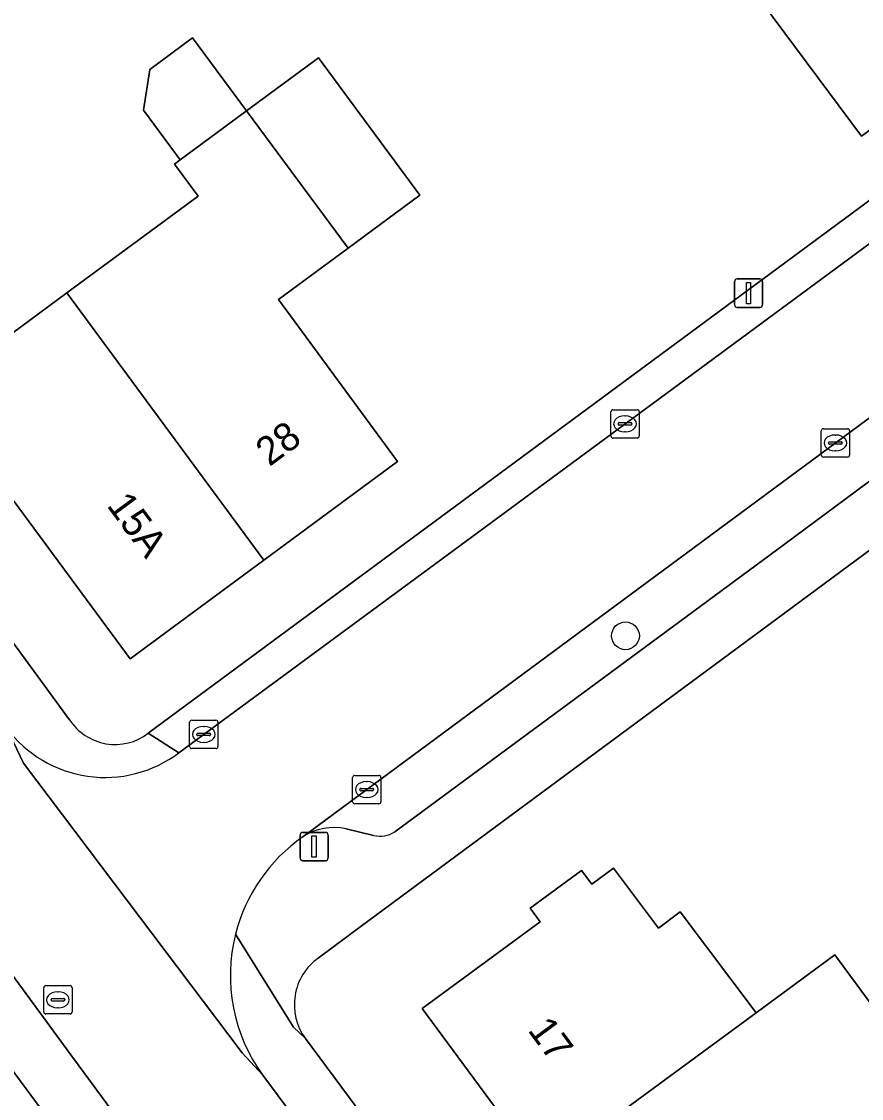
# Model space of a CAD drawing. Extents: x 163426 to 164192, y 380329 to 381641.
# Drawn here: x 163703.91 to 163733.49, y 381346.46 to 381384.4 of the extents above; entities that cross this region are included whole.
import ezdxf

# ---------------------------------------------------------------- set-up
doc = ezdxf.new("R2010")
doc.units = 0
for name, color, linetype in [('IMGEO_Boom', 7, 'Continuous'), ('IMGEO_Erf', 7, 'Continuous'), ('IMGEO_Kolk', 7, 'Continuous'), ('IMGEO_Lichtmast', 7, 'Continuous'), ('IMGEO_Muur', 7, 'Continuous'), ('IMGEO_Pand', 7, 'Continuous'), ('IMGEO_Pand_nummerreeks', 7, 'Continuous'), ('IMGEO_Parkeervlak_open', 7, 'Continuous'), ('IMGEO_Rijbaan_lokaal_open', 7, 'Continuous'), ('IMGEO_Rioolput', 7, 'Continuous'), ('IMGEO_Voetpad_open', 7, 'Continuous')]:
    doc.layers.add(name, color=color, linetype=linetype)

msp = doc.modelspace()

# ---------------------------------------------------------------- linework, layer by layer
at = {"layer": 'IMGEO_Boom'}
msp.add_circle((163725.179, 381362.758), 0.489, dxfattribs=at)
at = {"layer": 'IMGEO_Erf'}
msp.add_lwpolyline([(163726.52, 381389.74), (163730.808, 381392.923), (163735.91, 381396.71), (163739.402, 381392.014), (163742.9, 381387.31), (163733.49, 381380.36), (163730.005, 381385.05)], close=True, dxfattribs=at)
for points in [[(163708.373, 381359.322), (163747.579, 381388.314)], [(163687.724, 381383.879), (163690.407, 381380.294), (163697.504, 381370.828), (163700.101, 381372.744), (163701.006, 381371.518), (163705.506, 381374.838), (163710.137, 381378.254), (163709.304, 381379.383), (163709.501, 381379.528), (163708.204, 381381.283), (163708.429, 381382.715), (163709.933, 381383.826), (163711.836, 381381.251), (163714.37, 381383.12), (163717.94, 381378.28), (163715.409, 381376.415), (163712.96, 381374.61), (163717.15, 381368.9), (163712.448, 381365.427), (163707.74, 381361.95), (163703.486, 381367.718), (163701.098, 381365.956), (163705.604, 381359.802)], [(163758.447, 381384.033), (163731.904, 381364.386), (163715.874, 381352.521), (163714.363, 381351.402)], [(163711.368, 381336.921), (163689.653, 381366.328)], [(163720.729, 381345.949), (163718.015, 381349.623), (163722.175, 381352.677), (163721.821, 381353.159), (163723.636, 381354.492), (163723.991, 381354.011), (163724.754, 381354.571), (163726.346, 381352.457), (163727.101, 381353.026), (163729.777, 381349.473), (163732.547, 381351.512), (163735.787, 381347.111), (163738.487, 381343.396)], [(163713.908, 381348.57), (163719.936, 381340.439), (163725.188, 381333.354), (163724.056, 381332.559), (163725.803, 381330.185), (163731.664, 381322.22), (163738.793, 381312.532), (163744.754, 381316.918), (163744.079, 381317.837), (163747.519, 381320.368), (163747.706, 381320.506), (163746.336, 381322.354), (163754.409, 381328.33)]]:
    msp.add_lwpolyline(points, dxfattribs=at)
for centre, radius, start, end in [((163707.21, 381360.84), 1.912, 212.8821, 307.4492), ((163715.531, 381349.762), 2.014, 125.4627, 216.2826)]:
    msp.add_arc(centre, radius, start, end, dxfattribs=at)
at = {"layer": 'IMGEO_Kolk'}
for p, q in [((163724.663, 381369.8), (163724.663, 381370.652)), ((163724.738, 381370.726), (163725.59, 381370.726)), ((163725.151, 381370.506), (163725.176, 381370.506)), ((163725.664, 381370.652), (163725.664, 381369.8)), ((163724.922, 381370.22), (163724.922, 381370.232)), ((163725.36, 381370.183), (163724.962, 381370.183)), ((163724.965, 381370.269), (163725.363, 381370.269)), ((163725.406, 381370.232), (163725.406, 381370.22)), ((163725.59, 381369.726), (163724.738, 381369.726)), ((163725.174, 381369.946), (163725.149, 381369.946)), ((163732.072, 381369.127), (163732.072, 381369.979)), ((163732.147, 381370.053), (163732.999, 381370.053)), ((163732.56, 381369.833), (163732.585, 381369.833)), ((163733.073, 381369.979), (163733.073, 381369.127)), ((163732.331, 381369.547), (163732.331, 381369.559)), ((163732.769, 381369.51), (163732.371, 381369.51)), ((163732.374, 381369.596), (163732.772, 381369.596)), ((163732.815, 381369.559), (163732.815, 381369.547)), ((163732.999, 381369.053), (163732.147, 381369.053)), ((163732.583, 381369.273), (163732.558, 381369.273)), ((163709.828, 381358.858), (163709.828, 381359.71)), ((163709.903, 381359.784), (163710.755, 381359.784)), ((163710.316, 381359.564), (163710.341, 381359.564)), ((163710.829, 381359.71), (163710.829, 381358.858)), ((163710.087, 381359.278), (163710.087, 381359.29)), ((163710.525, 381359.241), (163710.127, 381359.241)), ((163710.13, 381359.327), (163710.528, 381359.327)), ((163710.571, 381359.29), (163710.571, 381359.278)), ((163710.755, 381358.784), (163709.903, 381358.784)), ((163710.339, 381359.004), (163710.314, 381359.004)), ((163715.568, 381356.913), (163715.568, 381357.765)), ((163715.643, 381357.839), (163716.495, 381357.839)), ((163716.056, 381357.619), (163716.081, 381357.619)), ((163716.569, 381357.765), (163716.569, 381356.913)), ((163715.827, 381357.333), (163715.827, 381357.345)), ((163716.265, 381357.296), (163715.867, 381357.296)), ((163715.87, 381357.382), (163716.268, 381357.382)), ((163716.311, 381357.345), (163716.311, 381357.333)), ((163716.495, 381356.839), (163715.643, 381356.839)), ((163716.079, 381357.059), (163716.054, 381357.059))]:
    msp.add_line(p, q, dxfattribs=at)
for points in [[(163724.663, 381369.8), (163724.663, 381370.652)], [(163724.738, 381370.726), (163725.59, 381370.726)], [(163725.664, 381370.652), (163725.664, 381369.8)], [(163725.59, 381369.726), (163724.738, 381369.726)], [(163732.072, 381369.127), (163732.072, 381369.979)], [(163732.147, 381370.053), (163732.999, 381370.053)], [(163733.073, 381369.979), (163733.073, 381369.127)], [(163732.999, 381369.053), (163732.147, 381369.053)], [(163709.828, 381358.858), (163709.828, 381359.71)], [(163709.903, 381359.784), (163710.755, 381359.784)], [(163710.829, 381359.71), (163710.829, 381358.858)], [(163710.755, 381358.784), (163709.903, 381358.784)], [(163715.568, 381356.913), (163715.568, 381357.765)], [(163715.643, 381357.839), (163716.495, 381357.839)], [(163716.569, 381357.765), (163716.569, 381356.913)], [(163716.495, 381356.839), (163715.643, 381356.839)]]:
    msp.add_lwpolyline(points, dxfattribs=at)
for centre, radius, start, end in [((163724.74, 381370.65), 0.0765, 91.552, 178.448), ((163724.74, 381370.65), 0.0765, 91.552, 178.448), ((163725.588, 381370.65), 0.0765, 1.552, 88.448), ((163725.588, 381370.65), 0.0765, 1.552, 88.448), ((163724.962, 381370.229), 0.0403, 85.8775, 175.7526), ((163724.959, 381370.219), 0.0366, 178.938, 274.7102), ((163725.363, 381370.226), 0.043, 264.8664, 352.4533), ((163725.367, 381370.231), 0.0386, 1.7309, 96.639), ((163724.74, 381369.802), 0.0765, 181.552, 268.448), ((163724.74, 381369.802), 0.0765, 181.552, 268.448), ((163725.588, 381369.802), 0.0765, 271.552, 358.448), ((163725.588, 381369.802), 0.0765, 271.552, 358.448), ((163732.149, 381369.977), 0.0765, 91.552, 178.448), ((163732.149, 381369.977), 0.0765, 91.552, 178.448), ((163732.997, 381369.977), 0.0765, 1.552, 88.448), ((163732.997, 381369.977), 0.0765, 1.552, 88.448), ((163732.371, 381369.556), 0.0403, 85.8775, 175.7526), ((163732.368, 381369.546), 0.0366, 178.938, 274.7102), ((163732.772, 381369.553), 0.043, 264.8664, 352.4533), ((163732.776, 381369.558), 0.0386, 1.7309, 96.639), ((163732.149, 381369.129), 0.0765, 181.552, 268.448), ((163732.149, 381369.129), 0.0765, 181.552, 268.448), ((163732.997, 381369.129), 0.0765, 271.552, 358.448), ((163732.997, 381369.129), 0.0765, 271.552, 358.448), ((163709.905, 381359.708), 0.0765, 91.552, 178.448), ((163709.905, 381359.708), 0.0765, 91.552, 178.448), ((163710.753, 381359.708), 0.0765, 1.552, 88.448), ((163710.753, 381359.708), 0.0765, 1.552, 88.448), ((163710.127, 381359.287), 0.0403, 85.8775, 175.7526), ((163710.124, 381359.277), 0.0366, 178.938, 274.7102), ((163710.528, 381359.284), 0.043, 264.8664, 352.4533), ((163710.532, 381359.289), 0.0386, 1.7309, 96.639), ((163709.905, 381358.86), 0.0765, 181.552, 268.448), ((163709.905, 381358.86), 0.0765, 181.552, 268.448), ((163710.753, 381358.86), 0.0765, 271.552, 358.448), ((163710.753, 381358.86), 0.0765, 271.552, 358.448), ((163715.645, 381357.763), 0.0765, 91.552, 178.448), ((163715.645, 381357.763), 0.0765, 91.552, 178.448), ((163716.493, 381357.763), 0.0765, 1.552, 88.448), ((163716.493, 381357.763), 0.0765, 1.552, 88.448), ((163715.867, 381357.342), 0.0403, 85.8775, 175.7526), ((163715.864, 381357.332), 0.0366, 178.938, 274.7102), ((163716.268, 381357.339), 0.043, 264.8664, 352.4533), ((163716.272, 381357.344), 0.0386, 1.7309, 96.639), ((163715.645, 381356.915), 0.0765, 181.552, 268.448), ((163715.645, 381356.915), 0.0765, 181.552, 268.448), ((163716.493, 381356.915), 0.0765, 271.552, 358.448), ((163716.493, 381356.915), 0.0765, 271.552, 358.448)]:
    msp.add_arc(centre, radius, start, end, dxfattribs=at)
for centre, major_axis, ratio, start_param, end_param in [((163725.15, 381370.226), (-0.387, 0.002), 0.722429, 4.712389, 7.853982), ((163725.175, 381370.226), (-0.39, 0.002), 0.717154, 1.570796, 4.712389), ((163732.559, 381369.553), (-0.387, 0.002), 0.722429, 4.712389, 7.853982), ((163732.584, 381369.553), (-0.39, 0.002), 0.717154, 1.570796, 4.712389), ((163710.315, 381359.284), (-0.387, 0.002), 0.722429, 4.712389, 7.853982), ((163710.34, 381359.284), (-0.39, 0.002), 0.717154, 1.570796, 4.712389), ((163716.055, 381357.339), (-0.387, 0.002), 0.722429, 4.712389, 7.853982), ((163716.08, 381357.339), (-0.39, 0.002), 0.717154, 1.570796, 4.712389)]:
    msp.add_ellipse(centre, major_axis=major_axis, ratio=ratio, start_param=start_param, end_param=end_param, dxfattribs=at)
at = {"layer": 'IMGEO_Lichtmast'}
for p, q in [((163729.017, 381374.431), (163729.017, 381375.231)), ((163729.017, 381375.231), (163729.017, 381374.431)), ((163729.117, 381375.331), (163729.907, 381375.331)), ((163729.907, 381375.331), (163729.117, 381375.331)), ((163730.007, 381375.231), (163730.007, 381374.431)), ((163730.007, 381374.431), (163730.007, 381375.231)), ((163729.907, 381374.331), (163729.117, 381374.331)), ((163729.117, 381374.331), (163729.907, 381374.331)), ((163713.72, 381354.933), (163713.72, 381355.733)), ((163713.72, 381355.733), (163713.72, 381354.933)), ((163713.82, 381355.833), (163714.61, 381355.833)), ((163714.61, 381355.833), (163713.82, 381355.833)), ((163714.71, 381355.733), (163714.71, 381354.933)), ((163714.71, 381354.933), (163714.71, 381355.733)), ((163714.61, 381354.833), (163713.82, 381354.833)), ((163713.82, 381354.833), (163714.61, 381354.833))]:
    msp.add_line(p, q, dxfattribs=at)
for points in [[(163729.437, 381375.206), (163729.587, 381375.206), (163729.587, 381374.456), (163729.437, 381374.456), (163729.437, 381375.206)], [(163714.14, 381355.708), (163714.29, 381355.708), (163714.29, 381354.958), (163714.14, 381354.958), (163714.14, 381355.708)]]:
    msp.add_lwpolyline(points, dxfattribs=at)
for centre, start, end in [((163729.117, 381375.231), 90, 180), ((163729.117, 381375.231), 90, 180), ((163729.907, 381375.231), 0, 90), ((163729.907, 381375.231), 360, 90), ((163729.117, 381374.431), 180, 270), ((163729.117, 381374.431), 180, 270), ((163729.907, 381374.431), 270, 0), ((163729.907, 381374.431), 270, 0), ((163713.82, 381355.733), 90, 180), ((163713.82, 381355.733), 90, 180), ((163714.61, 381355.733), 0, 90), ((163714.61, 381355.733), 360, 90), ((163713.82, 381354.933), 180, 270), ((163713.82, 381354.933), 180, 270), ((163714.61, 381354.933), 270, 0), ((163714.61, 381354.933), 270, 0)]:
    msp.add_arc(centre, 0.1, start, end, dxfattribs=at)
at = {"layer": 'IMGEO_Muur'}
msp.add_lwpolyline([(163731.904, 381364.386), (163715.874, 381352.521)], dxfattribs=at)
at = {"layer": 'IMGEO_Pand'}
for points in [[(163739.402, 381392.014), (163730.005, 381385.05), (163733.49, 381380.36), (163742.9, 381387.31)], [(163708.204, 381381.283), (163709.501, 381379.528), (163711.836, 381381.251), (163709.933, 381383.826), (163708.429, 381382.715)], [(163711.836, 381381.251), (163715.409, 381376.415), (163717.94, 381378.28), (163714.37, 381383.12)], [(163712.96, 381374.61), (163715.409, 381376.415), (163711.836, 381381.251), (163709.501, 381379.528), (163709.304, 381379.383), (163710.137, 381378.254), (163705.506, 381374.838), (163712.448, 381365.427), (163717.15, 381368.9)], [(163705.506, 381374.838), (163701.006, 381371.518), (163700.101, 381372.744), (163697.504, 381370.828), (163701.098, 381365.956), (163703.486, 381367.718), (163707.74, 381361.95), (163712.448, 381365.427)], [(163721.556, 381343.421), (163729.777, 381349.473), (163727.101, 381353.026), (163726.346, 381352.457), (163724.754, 381354.571), (163723.991, 381354.011), (163723.636, 381354.492), (163721.821, 381353.159), (163722.175, 381352.677), (163718.015, 381349.623), (163720.729, 381345.949), (163720.056, 381345.451)], [(163735.787, 381347.111), (163732.547, 381351.512), (163729.777, 381349.473), (163721.556, 381343.421), (163723.032, 381341.423), (163723.707, 381341.921), (163726.416, 381338.255), (163727.477, 381339.027), (163729.283, 381336.545), (163734.921, 381340.756), (163736.347, 381341.821), (163738.487, 381343.396)]]:
    msp.add_lwpolyline(points, close=True, dxfattribs=at)
at = {"layer": 'IMGEO_Parkeervlak_open'}
for points in [[(163752.458, 381384.261), (163713.82, 381355.676)], [(163717.053, 381355.846), (163730.762, 381365.981), (163736.231, 381370.024), (163746.717, 381377.776), (163749.764, 381380.028), (163751.357, 381381.206)], [(163715.343, 381355.959), (163716.311, 381355.722)]]:
    msp.add_lwpolyline(points, dxfattribs=at)
for centre, radius, start, end in [((163714.928, 381353.952), 2.049, 78.3193, 122.7337), ((163716.524, 381356.731), 1.032, 258.1029, 300.8718)]:
    msp.add_arc(centre, radius, start, end, dxfattribs=at)
at = {"layer": 'IMGEO_Rijbaan_lokaal_open'}
for points in [[(163748.158, 381387.217), (163724.22, 381369.527), (163719.347, 381365.925), (163709.45, 381358.635)], [(163713.82, 381355.676), (163752.458, 381384.261)], [(163712.407, 381347.279), (163711.68, 381348.059), (163703.977, 381358.275), (163703.39, 381359.502), (163696.123, 381369.216)], [(163691.302, 381367.414), (163695.359, 381361.911), (163701.623, 381353.484), (163705.653, 381347.998), (163712.258, 381339.005), (163712.395, 381338.84)], [(163703.39, 381359.502), (163703.977, 381358.275), (163711.68, 381348.059), (163712.407, 381347.279)], [(163718.204, 381339.455), (163712.407, 381347.279)]]:
    msp.add_lwpolyline(points, dxfattribs=at)
for centre, radius, start, end in [((163706.852, 381362.09), 4.323, 216.7791, 306.9369), ((163717.223, 381350.784), 5.959, 124.823, 165.8405), ((163717.219, 381350.787), 5.955, 165.8522, 216.0875)]:
    msp.add_arc(centre, radius, start, end, dxfattribs=at)
at = {"layer": 'IMGEO_Rioolput'}
for p, q in [((163704.692, 381349.506), (163704.692, 381350.358)), ((163704.767, 381350.432), (163705.619, 381350.432)), ((163705.693, 381350.358), (163705.693, 381349.506)), ((163704.994, 381349.975), (163705.392, 381349.975)), ((163705.18, 381350.212), (163705.205, 381350.212)), ((163704.951, 381349.926), (163704.951, 381349.938)), ((163705.389, 381349.889), (163704.991, 381349.889)), ((163705.203, 381349.652), (163705.178, 381349.652)), ((163705.435, 381349.938), (163705.435, 381349.926)), ((163705.619, 381349.432), (163704.767, 381349.432))]:
    msp.add_line(p, q, dxfattribs=at)
for points in [[(163704.692, 381349.506), (163704.692, 381350.358)], [(163704.767, 381350.432), (163705.619, 381350.432)], [(163705.693, 381350.358), (163705.693, 381349.506)], [(163705.619, 381349.432), (163704.767, 381349.432)]]:
    msp.add_lwpolyline(points, dxfattribs=at)
for centre, radius, start, end in [((163704.769, 381350.356), 0.0765, 91.552, 178.448), ((163704.769, 381350.356), 0.0765, 91.552, 178.448), ((163705.617, 381350.356), 0.0765, 1.552, 88.448), ((163705.617, 381350.356), 0.0765, 1.552, 88.448), ((163704.991, 381349.935), 0.0403, 85.8775, 175.7526), ((163705.396, 381349.937), 0.0386, 1.7309, 96.639), ((163704.988, 381349.925), 0.0366, 178.938, 274.7102), ((163705.392, 381349.932), 0.043, 264.8664, 352.4533), ((163704.769, 381349.508), 0.0765, 181.552, 268.448), ((163704.769, 381349.508), 0.0765, 181.552, 268.448), ((163705.617, 381349.508), 0.0765, 271.552, 358.448), ((163705.617, 381349.508), 0.0765, 271.552, 358.448)]:
    msp.add_arc(centre, radius, start, end, dxfattribs=at)
for centre, major_axis, ratio, start_param, end_param in [((163705.179, 381349.932), (-0.387, 0.002), 0.722429, 4.712389, 7.853982), ((163705.204, 381349.932), (-0.39, 0.002), 0.717154, 1.570796, 4.712389)]:
    msp.add_ellipse(centre, major_axis=major_axis, ratio=ratio, start_param=start_param, end_param=end_param, dxfattribs=at)
at = {"layer": 'IMGEO_Voetpad_open'}
for points in [[(163747.579, 381388.314), (163708.373, 381359.322), (163709.45, 381358.635), (163719.347, 381365.925), (163724.22, 381369.527), (163748.158, 381387.217)], [(163731.904, 381364.386), (163758.447, 381384.033), (163753.754, 381383.884), (163753.038, 381384.776), (163752.686, 381384.43), (163752.458, 381384.261)], [(163705.604, 381359.802), (163701.098, 381365.956), (163697.504, 381370.828), (163690.407, 381380.294), (163687.724, 381383.879)], [(163751.357, 381381.206), (163749.764, 381380.028), (163746.717, 381377.776), (163736.231, 381370.024), (163730.762, 381365.981), (163717.053, 381355.846)], [(163711.492, 381338.181), (163712.395, 381338.84), (163712.258, 381339.005), (163705.653, 381347.998), (163701.623, 381353.484), (163695.359, 381361.911), (163691.302, 381367.414)], [(163689.653, 381366.328), (163711.368, 381336.921)], [(163714.363, 381351.402), (163715.874, 381352.521), (163731.904, 381364.386)], [(163709.45, 381358.635), (163708.373, 381359.322)], [(163716.311, 381355.722), (163715.343, 381355.959)], [(163724.056, 381332.559), (163725.188, 381333.354), (163719.936, 381340.439), (163713.908, 381348.57), (163713.489, 381348.963), (163711.445, 381352.242)], [(163711.445, 381352.242), (163713.489, 381348.963), (163713.908, 381348.57)], [(163712.407, 381347.279), (163718.204, 381339.455)]]:
    msp.add_lwpolyline(points, dxfattribs=at)
for centre, radius, start, end in [((163706.852, 381362.09), 4.323, 216.7791, 306.9369), ((163707.21, 381360.84), 1.912, 212.8821, 307.4492), ((163717.223, 381350.784), 5.959, 124.823, 165.8405), ((163714.928, 381353.952), 2.049, 78.3193, 122.7337), ((163716.524, 381356.731), 1.032, 258.1029, 300.8718), ((163717.219, 381350.787), 5.955, 165.8522, 216.0875), ((163715.531, 381349.762), 2.014, 125.4627, 216.2826)]:
    msp.add_arc(centre, radius, start, end, dxfattribs=at)

# ---------------------------------------------------------------- texts
at = {"layer": 'IMGEO_Pand_nummerreeks'}
for s, rotation, p in [('28', 36.4516, (163712.639, 381368.701)), ('15A', 306.4094, (163706.89, 381367.348)), ('17', 306.4534, (163721.713, 381348.859))]:
    msp.add_text(s, height=1, rotation=rotation, dxfattribs=at).set_placement(p)

doc.saveas('drawing.dxf')
